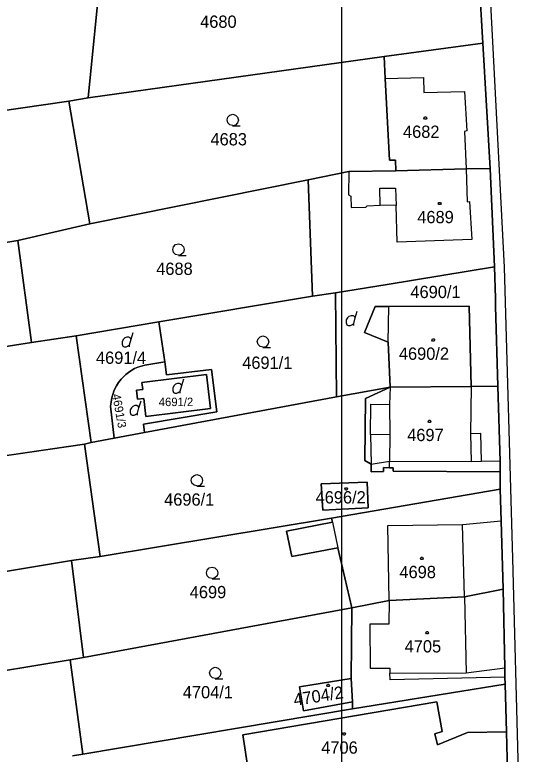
# Model space of a CAD drawing. Extents: x -263587 to -261993, y -1238795 to -1236748.
# Drawn here: x -262737.7 to -262671.7, y -1237799.3 to -1237702.9 of the extents above; entities that cross this region are included whole.
import ezdxf

# ---------------------------------------------------------------- set-up
doc = ezdxf.new("R2010")
doc.units = 0
doc.layers.add('Vrstva 1', color=7, linetype='Continuous')
doc.layers.add('Vrstva 51', color=7, linetype='Continuous')

msp = doc.modelspace()

# ---------------------------------------------------------------- linework, layer by layer
at = {"layer": 'Vrstva 1'}
for p, q in [((-262677.09, -1237671.62), (-262675.34, -1237706.42)), ((-262726.41, -1237696.5), (-262728.09, -1237713.73)), ((-262728.09, -1237713.73), (-262726.41, -1237696.5)), ((-262677.05, -1237699.28), (-262676.62, -1237706.61)), ((-262676.62, -1237706.61), (-262677.05, -1237699.28)), ((-262689.48, -1237708.35), (-262676.62, -1237706.61)), ((-262676.62, -1237706.61), (-262689.48, -1237708.35)), ((-262676.62, -1237706.61), (-262675.67, -1237722.94)), ((-262675.67, -1237722.94), (-262676.62, -1237706.61)), ((-262675.34, -1237706.42), (-262673.81, -1237735.84)), ((-262728.09, -1237713.73), (-262689.48, -1237708.35)), ((-262689.48, -1237708.35), (-262728.09, -1237713.73)), ((-262689.48, -1237708.35), (-262689.34, -1237711.23)), ((-262689.34, -1237711.23), (-262689.48, -1237708.35)), ((-262689.34, -1237711.23), (-262684.37, -1237711.11)), ((-262689.34, -1237711.23), (-262688.8, -1237721.86)), ((-262688.8, -1237721.86), (-262689.34, -1237711.23)), ((-262684.37, -1237711.11), (-262684.3, -1237713.05)), ((-262684.3, -1237713.05), (-262678.99, -1237712.9)), ((-262678.99, -1237712.9), (-262678.71, -1237718.06)), ((-262754.12, -1237717.55), (-262730.64, -1237714.17)), ((-262730.64, -1237714.17), (-262754.12, -1237717.55)), ((-262728.09, -1237713.73), (-262730.64, -1237714.17)), ((-262730.64, -1237714.17), (-262728.09, -1237713.73)), ((-262730.64, -1237714.17), (-262727.89, -1237730.16)), ((-262727.89, -1237730.16), (-262730.64, -1237714.17)), ((-262678.71, -1237718.06), (-262679.01, -1237718.12)), ((-262679.01, -1237718.12), (-262678.79, -1237722.99)), ((-262688.8, -1237721.86), (-262688, -1237721.89)), ((-262688, -1237721.89), (-262688.8, -1237721.86)), ((-262688, -1237721.89), (-262687.96, -1237723.25)), ((-262687.96, -1237723.25), (-262688, -1237721.89)), ((-262687.96, -1237723.25), (-262694.11, -1237723.35)), ((-262694.11, -1237723.35), (-262687.96, -1237723.25)), ((-262678.79, -1237722.99), (-262687.96, -1237723.25)), ((-262687.96, -1237723.25), (-262678.79, -1237722.99)), ((-262675.67, -1237722.94), (-262678.79, -1237722.99)), ((-262678.79, -1237722.99), (-262675.67, -1237722.94)), ((-262678.79, -1237722.99), (-262678.67, -1237727.3)), ((-262675.67, -1237722.94), (-262675.07, -1237735.79)), ((-262675.07, -1237735.79), (-262675.67, -1237722.94)), ((-262694.11, -1237723.35), (-262699.38, -1237724.44)), ((-262699.38, -1237724.44), (-262694.11, -1237723.35)), ((-262694.11, -1237723.35), (-262694.12, -1237726.4)), ((-262699.38, -1237724.44), (-262727.89, -1237730.16)), ((-262727.89, -1237730.16), (-262699.38, -1237724.44)), ((-262699.38, -1237724.44), (-262698.81, -1237739.61)), ((-262698.81, -1237739.61), (-262699.38, -1237724.44)), ((-262690.02, -1237727.75), (-262690.04, -1237725.53)), ((-262690.04, -1237725.53), (-262688, -1237725.54)), ((-262688, -1237725.54), (-262687.9, -1237727.78)), ((-262694.12, -1237726.4), (-262693.85, -1237726.56)), ((-262693.85, -1237726.56), (-262693.78, -1237728.04)), ((-262693.78, -1237728.04), (-262691.89, -1237728)), ((-262691.89, -1237728), (-262691.68, -1237727.82)), ((-262691.68, -1237727.82), (-262690.02, -1237727.75)), ((-262687.9, -1237727.78), (-262690.02, -1237727.75)), ((-262687.77, -1237732.56), (-262687.9, -1237727.78)), ((-262678.67, -1237727.3), (-262678.35, -1237727.28)), ((-262678.35, -1237727.28), (-262678.04, -1237732.2)), ((-262727.89, -1237730.16), (-262737.27, -1237732.36)), ((-262737.27, -1237732.36), (-262727.89, -1237730.16)), ((-262755.8, -1237735.39), (-262737.27, -1237732.36)), ((-262737.27, -1237732.36), (-262755.8, -1237735.39)), ((-262737.27, -1237732.36), (-262735.51, -1237745.66)), ((-262735.51, -1237745.66), (-262737.27, -1237732.36)), ((-262678.04, -1237732.2), (-262687.77, -1237732.56)), ((-262675.07, -1237735.79), (-262689.09, -1237738.09)), ((-262689.09, -1237738.09), (-262675.07, -1237735.79)), ((-262674.96, -1237739.87), (-262675.07, -1237735.79)), ((-262675.07, -1237735.79), (-262674.96, -1237739.87)), ((-262673.81, -1237735.84), (-262672.72, -1237773.81)), ((-262689.09, -1237738.09), (-262695.82, -1237739.19)), ((-262695.82, -1237739.19), (-262689.09, -1237738.09)), ((-262698.81, -1237739.61), (-262718.89, -1237742.97)), ((-262718.89, -1237742.97), (-262698.81, -1237739.61)), ((-262695.82, -1237739.19), (-262698.81, -1237739.61)), ((-262698.81, -1237739.61), (-262695.82, -1237739.19)), ((-262695.71, -1237752.74), (-262695.82, -1237739.19)), ((-262695.82, -1237739.19), (-262695.71, -1237752.74)), ((-262674.94, -1237740.89), (-262674.96, -1237739.87)), ((-262674.96, -1237739.87), (-262674.94, -1237740.89)), ((-262693.26, -1237742.44), (-262692.99, -1237741.54)), ((-262692.03, -1237744.33), (-262690.64, -1237740.97)), ((-262690.64, -1237740.97), (-262692.03, -1237744.33)), ((-262690.64, -1237740.97), (-262688.87, -1237740.93)), ((-262688.87, -1237740.93), (-262690.64, -1237740.97)), ((-262688.96, -1237745.59), (-262688.87, -1237740.93)), ((-262688.87, -1237740.93), (-262678.41, -1237740.9)), ((-262678.41, -1237740.9), (-262688.87, -1237740.93)), ((-262678.41, -1237740.9), (-262678.11, -1237751.37)), ((-262678.11, -1237751.37), (-262678.41, -1237740.9)), ((-262674.67, -1237751.33), (-262674.94, -1237740.89)), ((-262674.94, -1237740.89), (-262674.67, -1237751.33)), ((-262718.89, -1237742.97), (-262729.67, -1237744.77)), ((-262729.67, -1237744.77), (-262718.89, -1237742.97)), ((-262718.1, -1237748.18), (-262718.89, -1237742.97)), ((-262718.89, -1237742.97), (-262718.1, -1237748.18)), ((-262722.51, -1237745.23), (-262722.24, -1237744.33)), ((-262688.96, -1237745.59), (-262692.03, -1237744.33)), ((-262692.03, -1237744.33), (-262688.96, -1237745.59)), ((-262735.51, -1237745.66), (-262729.67, -1237744.77)), ((-262729.67, -1237744.77), (-262735.51, -1237745.66)), ((-262729.67, -1237744.77), (-262727.7, -1237758.68)), ((-262727.7, -1237758.68), (-262729.67, -1237744.77)), ((-262735.51, -1237745.66), (-262761.23, -1237749.63)), ((-262761.23, -1237749.63), (-262735.51, -1237745.66)), ((-262688.7, -1237751.49), (-262688.96, -1237745.59)), ((-262688.96, -1237745.59), (-262688.7, -1237751.49)), ((-262720.69, -1237748.58), (-262718.1, -1237748.18)), ((-262718.1, -1237748.18), (-262720.69, -1237748.58)), ((-262717.87, -1237749.85), (-262718.1, -1237748.18)), ((-262718.1, -1237748.18), (-262717.87, -1237749.85)), ((-262722.68, -1237749.42), (-262722.05, -1237749.05)), ((-262722.05, -1237749.05), (-262722.68, -1237749.42)), ((-262722.05, -1237749.05), (-262721.62, -1237748.85)), ((-262721.62, -1237748.85), (-262722.05, -1237749.05)), ((-262721.62, -1237748.85), (-262720.69, -1237748.58)), ((-262720.69, -1237748.58), (-262721.62, -1237748.85)), ((-262711.99, -1237749.15), (-262717.87, -1237749.85)), ((-262717.87, -1237749.85), (-262711.99, -1237749.15)), ((-262711.33, -1237754.69), (-262711.99, -1237749.15)), ((-262711.99, -1237749.15), (-262711.33, -1237754.69)), ((-262723.8, -1237750.42), (-262723.18, -1237749.81)), ((-262723.18, -1237749.81), (-262723.8, -1237750.42)), ((-262723.18, -1237749.81), (-262722.68, -1237749.42)), ((-262722.68, -1237749.42), (-262723.18, -1237749.81)), ((-262712.67, -1237749.83), (-262721.09, -1237750.84)), ((-262721.09, -1237750.84), (-262712.67, -1237749.83)), ((-262712.13, -1237754.26), (-262712.67, -1237749.83)), ((-262712.67, -1237749.83), (-262712.13, -1237754.26)), ((-262724.42, -1237751.31), (-262724.14, -1237750.87)), ((-262724.14, -1237750.87), (-262724.42, -1237751.31)), ((-262724.14, -1237750.87), (-262723.8, -1237750.42)), ((-262723.8, -1237750.42), (-262724.14, -1237750.87)), ((-262721.09, -1237750.84), (-262720.97, -1237751.78)), ((-262720.97, -1237751.78), (-262721.09, -1237750.84)), ((-262715.9, -1237751.27), (-262715.63, -1237750.37)), ((-262724.89, -1237752.43), (-262724.69, -1237751.86)), ((-262724.69, -1237751.86), (-262724.89, -1237752.43)), ((-262724.69, -1237751.86), (-262724.42, -1237751.31)), ((-262724.42, -1237751.31), (-262724.69, -1237751.86)), ((-262720.97, -1237751.78), (-262721.81, -1237751.88)), ((-262721.81, -1237751.88), (-262720.97, -1237751.78)), ((-262721.81, -1237751.88), (-262721.67, -1237753.04)), ((-262721.67, -1237753.04), (-262721.81, -1237751.88)), ((-262695.71, -1237752.74), (-262688.7, -1237751.49)), ((-262688.7, -1237751.49), (-262695.71, -1237752.74)), ((-262691.93, -1237752.93), (-262688.7, -1237751.49)), ((-262688.7, -1237751.49), (-262691.93, -1237752.93)), ((-262688.7, -1237751.49), (-262688.78, -1237753.73)), ((-262688.7, -1237751.49), (-262678.11, -1237751.37)), ((-262678.11, -1237751.37), (-262688.7, -1237751.49)), ((-262678.11, -1237751.37), (-262678.21, -1237757.55)), ((-262678.11, -1237751.37), (-262674.67, -1237751.33)), ((-262674.67, -1237751.33), (-262678.11, -1237751.37)), ((-262674.35, -1237761.17), (-262674.67, -1237751.33)), ((-262674.67, -1237751.33), (-262674.35, -1237761.17)), ((-262725.11, -1237753.41), (-262725.01, -1237752.87)), ((-262725.01, -1237752.87), (-262725.11, -1237753.41)), ((-262725.01, -1237752.87), (-262724.89, -1237752.43)), ((-262724.89, -1237752.43), (-262725.01, -1237752.87)), ((-262721.67, -1237753.04), (-262720.84, -1237752.94)), ((-262720.84, -1237752.94), (-262721.67, -1237753.04)), ((-262720.84, -1237752.94), (-262720.56, -1237755.28)), ((-262720.56, -1237755.28), (-262720.84, -1237752.94)), ((-262720.75, -1237757.39), (-262695.71, -1237752.74)), ((-262695.71, -1237752.74), (-262720.75, -1237757.39)), ((-262691.99, -1237761.05), (-262691.93, -1237752.93)), ((-262691.93, -1237752.93), (-262691.99, -1237761.05)), ((-262725.18, -1237753.93), (-262725.11, -1237753.41)), ((-262725.11, -1237753.41), (-262725.18, -1237753.93)), ((-262724.72, -1237758.13), (-262725.18, -1237753.93)), ((-262725.18, -1237753.93), (-262724.72, -1237758.13)), ((-262721.47, -1237754.15), (-262721.2, -1237753.25)), ((-262691.27, -1237757.65), (-262691.23, -1237753.69)), ((-262691.23, -1237753.69), (-262688.78, -1237753.73)), ((-262688.78, -1237753.73), (-262688.74, -1237757.68)), ((-262720.88, -1237756.28), (-262711.33, -1237754.69)), ((-262711.33, -1237754.69), (-262720.88, -1237756.28)), ((-262720.56, -1237755.28), (-262712.13, -1237754.26)), ((-262712.13, -1237754.26), (-262720.56, -1237755.28)), ((-262720.75, -1237757.39), (-262720.88, -1237756.28)), ((-262720.88, -1237756.28), (-262720.75, -1237757.39)), ((-262724.72, -1237758.13), (-262720.75, -1237757.39)), ((-262720.75, -1237757.39), (-262724.72, -1237758.13)), ((-262691.27, -1237757.65), (-262691.18, -1237761.51)), ((-262688.74, -1237757.68), (-262691.27, -1237757.65)), ((-262688.74, -1237757.68), (-262688.77, -1237761.12)), ((-262676.85, -1237757.51), (-262678.21, -1237757.55)), ((-262678.21, -1237757.55), (-262678.11, -1237761.15)), ((-262676.77, -1237761.14), (-262676.85, -1237757.51)), ((-262728.58, -1237758.91), (-262758.51, -1237763.18)), ((-262758.51, -1237763.18), (-262728.58, -1237758.91)), ((-262727.7, -1237758.68), (-262728.58, -1237758.91)), ((-262728.58, -1237758.91), (-262727.7, -1237758.68)), ((-262728.58, -1237758.91), (-262726.55, -1237773.54)), ((-262726.55, -1237773.54), (-262728.58, -1237758.91)), ((-262727.7, -1237758.68), (-262724.72, -1237758.13)), ((-262724.72, -1237758.13), (-262727.7, -1237758.68)), ((-262691.18, -1237761.51), (-262691.99, -1237761.05)), ((-262691.99, -1237761.05), (-262691.18, -1237761.51)), ((-262691.18, -1237761.51), (-262688.77, -1237761.12)), ((-262691.16, -1237762.52), (-262691.18, -1237761.51)), ((-262691.18, -1237761.51), (-262691.16, -1237762.52)), ((-262688.77, -1237761.99), (-262688.77, -1237761.12)), ((-262688.77, -1237761.12), (-262678.11, -1237761.15)), ((-262678.11, -1237761.15), (-262676.77, -1237761.14)), ((-262674.35, -1237761.17), (-262676.77, -1237761.14)), ((-262674.34, -1237762.5), (-262674.35, -1237761.17)), ((-262674.35, -1237761.17), (-262674.34, -1237762.5)), ((-262689.57, -1237762.48), (-262691.16, -1237762.52)), ((-262691.16, -1237762.52), (-262689.57, -1237762.48)), ((-262688.77, -1237761.99), (-262689.58, -1237761.96)), ((-262689.58, -1237761.96), (-262689.57, -1237762.48)), ((-262689.57, -1237762.48), (-262689.58, -1237761.96)), ((-262689.58, -1237761.96), (-262688.77, -1237761.99)), ((-262688.29, -1237762), (-262688.77, -1237761.99)), ((-262688.77, -1237761.99), (-262688.29, -1237762)), ((-262688.29, -1237762.42), (-262688.29, -1237762)), ((-262688.29, -1237762), (-262688.29, -1237762.42)), ((-262674.34, -1237762.5), (-262688.29, -1237762.42)), ((-262688.29, -1237762.42), (-262674.34, -1237762.5)), ((-262674.33, -1237764.79), (-262674.34, -1237762.5)), ((-262674.34, -1237762.5), (-262674.33, -1237764.79)), ((-262691.69, -1237763.86), (-262697.69, -1237764.08)), ((-262697.69, -1237764.08), (-262691.69, -1237763.86)), ((-262697.69, -1237764.08), (-262697.49, -1237767.51)), ((-262697.49, -1237767.51), (-262697.69, -1237764.08)), ((-262696.34, -1237768.53), (-262674.33, -1237764.79)), ((-262674.33, -1237764.79), (-262696.34, -1237768.53)), ((-262691.58, -1237767.21), (-262691.69, -1237763.86)), ((-262691.69, -1237763.86), (-262691.58, -1237767.21)), ((-262674.33, -1237764.79), (-262674.23, -1237768.91)), ((-262674.23, -1237768.91), (-262674.33, -1237764.79)), ((-262697.49, -1237767.51), (-262691.58, -1237767.21)), ((-262691.58, -1237767.21), (-262697.49, -1237767.51)), ((-262726.55, -1237773.54), (-262696.34, -1237768.53)), ((-262696.34, -1237768.53), (-262726.55, -1237773.54)), ((-262696.24, -1237769.08), (-262696.34, -1237768.53)), ((-262696.34, -1237768.53), (-262696.24, -1237769.08)), ((-262702.23, -1237770.23), (-262696.24, -1237769.08)), ((-262696.24, -1237769.08), (-262702.23, -1237770.23)), ((-262696.24, -1237769.08), (-262695.52, -1237772.4)), ((-262688.99, -1237769.5), (-262679.24, -1237769.39)), ((-262688.83, -1237779.29), (-262688.99, -1237769.5)), ((-262679.24, -1237769.39), (-262674.23, -1237768.91)), ((-262678.99, -1237778.82), (-262679.24, -1237769.39)), ((-262674.23, -1237768.91), (-262673.94, -1237777.82)), ((-262673.94, -1237777.82), (-262674.23, -1237768.91)), ((-262701.53, -1237773.55), (-262702.23, -1237770.23)), ((-262702.23, -1237770.23), (-262701.53, -1237773.55)), ((-262695.52, -1237772.4), (-262701.53, -1237773.55)), ((-262701.53, -1237773.55), (-262695.52, -1237772.4)), ((-262693.72, -1237780.24), (-262695.52, -1237772.4)), ((-262695.52, -1237772.4), (-262693.72, -1237780.24)), ((-262762.08, -1237779.41), (-262730.28, -1237774.06)), ((-262730.28, -1237774.06), (-262762.08, -1237779.41)), ((-262730.28, -1237774.06), (-262726.55, -1237773.54)), ((-262726.55, -1237773.54), (-262730.28, -1237774.06)), ((-262730.28, -1237774.06), (-262728.72, -1237786.71)), ((-262728.72, -1237786.71), (-262730.28, -1237774.06)), ((-262672.72, -1237773.81), (-262671.73, -1237810.9)), ((-262678.99, -1237778.82), (-262673.94, -1237777.82)), ((-262673.94, -1237777.82), (-262678.99, -1237778.82)), ((-262673.94, -1237777.82), (-262673.74, -1237788.05)), ((-262673.74, -1237788.05), (-262673.94, -1237777.82)), ((-262688.83, -1237779.29), (-262678.99, -1237778.82)), ((-262678.99, -1237778.82), (-262688.83, -1237779.29)), ((-262678.99, -1237778.82), (-262678.77, -1237788.7)), ((-262693.72, -1237780.24), (-262688.83, -1237779.29)), ((-262688.83, -1237779.29), (-262693.72, -1237780.24)), ((-262688.83, -1237779.29), (-262688.87, -1237782.36)), ((-262728.72, -1237786.71), (-262693.72, -1237780.24)), ((-262693.72, -1237780.24), (-262728.72, -1237786.71)), ((-262693.78, -1237789.44), (-262693.72, -1237780.24)), ((-262693.72, -1237780.24), (-262693.78, -1237789.44)), ((-262688.87, -1237782.36), (-262691.37, -1237782.39)), ((-262691.37, -1237782.39), (-262691.31, -1237788.09)), ((-262730.43, -1237787.01), (-262728.72, -1237786.71)), ((-262728.72, -1237786.71), (-262730.43, -1237787.01)), ((-262759.96, -1237791.89), (-262730.43, -1237787.01)), ((-262730.43, -1237787.01), (-262759.96, -1237791.89)), ((-262730.43, -1237787.01), (-262728.79, -1237799.32)), ((-262728.79, -1237799.32), (-262730.43, -1237787.01)), ((-262691.31, -1237788.09), (-262688.72, -1237788.12)), ((-262688.72, -1237788.12), (-262688.74, -1237788.76)), ((-262688.74, -1237788.76), (-262678.77, -1237788.7)), ((-262688.71, -1237789.62), (-262688.74, -1237788.76)), ((-262678.77, -1237788.7), (-262673.74, -1237788.05)), ((-262673.74, -1237788.05), (-262673.72, -1237789.27)), ((-262673.72, -1237789.27), (-262673.74, -1237788.05)), ((-262700.54, -1237790.53), (-262693.78, -1237789.44)), ((-262693.78, -1237789.44), (-262700.54, -1237790.53)), ((-262693.61, -1237792.51), (-262693.78, -1237789.44)), ((-262693.78, -1237789.44), (-262693.61, -1237792.51)), ((-262673.72, -1237789.27), (-262688.71, -1237789.62)), ((-262673.72, -1237789.27), (-262673.7, -1237790.19)), ((-262673.7, -1237790.19), (-262673.72, -1237789.27)), ((-262700.02, -1237793.66), (-262700.54, -1237790.53)), ((-262700.54, -1237790.53), (-262700.02, -1237793.66)), ((-262673.7, -1237790.19), (-262693.63, -1237793.41)), ((-262693.63, -1237793.41), (-262673.7, -1237790.19)), ((-262673.7, -1237790.19), (-262673.52, -1237796.43)), ((-262673.52, -1237796.43), (-262673.7, -1237790.19)), ((-262682.59, -1237792.49), (-262707.9, -1237796.8)), ((-262707.9, -1237796.8), (-262682.59, -1237792.49)), ((-262693.61, -1237792.51), (-262700.02, -1237793.66)), ((-262700.02, -1237793.66), (-262693.61, -1237792.51)), ((-262693.63, -1237793.41), (-262693.61, -1237792.51)), ((-262693.61, -1237792.51), (-262693.63, -1237793.41)), ((-262681.9, -1237796.39), (-262682.59, -1237792.49)), ((-262682.59, -1237792.49), (-262681.9, -1237796.39)), ((-262728.79, -1237799.32), (-262693.63, -1237793.41)), ((-262693.63, -1237793.41), (-262728.79, -1237799.32)), ((-262682.88, -1237796.69), (-262681.9, -1237796.39)), ((-262681.9, -1237796.39), (-262682.88, -1237796.69)), ((-262678.6, -1237796.52), (-262682.54, -1237798.11)), ((-262682.54, -1237798.11), (-262678.6, -1237796.52)), ((-262673.52, -1237796.43), (-262678.6, -1237796.52)), ((-262678.6, -1237796.52), (-262673.52, -1237796.43)), ((-262673.52, -1237796.43), (-262673.36, -1237803.29)), ((-262673.36, -1237803.29), (-262673.52, -1237796.43)), ((-262707.9, -1237796.8), (-262706.96, -1237803.15)), ((-262706.96, -1237803.15), (-262707.9, -1237796.8)), ((-262682.54, -1237798.11), (-262682.88, -1237796.69)), ((-262682.88, -1237796.69), (-262682.54, -1237798.11)), ((-262730.15, -1237799.53), (-262728.79, -1237799.32)), ((-262728.79, -1237799.32), (-262730.15, -1237799.53))]:
    msp.add_line(p, q, dxfattribs=at)
for points in [[(-262709.23, -1237717.37), (-262709.61, -1237717.27), (-262709.88, -1237717), (-262709.98, -1237716.63), (-262709.88, -1237716.26), (-262709.61, -1237715.99), (-262709.24, -1237715.89), (-262708.87, -1237715.99), (-262708.6, -1237716.26), (-262708.5, -1237716.64), (-262708.6, -1237717.02), (-262708.87, -1237717.29), (-262709.25, -1237717.39), (-262708.25, -1237717.39)], [(-262716.31, -1237734.26), (-262716.69, -1237734.16), (-262716.96, -1237733.89), (-262717.06, -1237733.52), (-262716.96, -1237733.15), (-262716.69, -1237732.88), (-262716.32, -1237732.78), (-262715.95, -1237732.88), (-262715.68, -1237733.15), (-262715.58, -1237733.53), (-262715.68, -1237733.91), (-262715.95, -1237734.18), (-262716.33, -1237734.28), (-262715.33, -1237734.28)], [(-262693.44, -1237743.43), (-262693.44, -1237743.16), (-262693.26, -1237742.44), (-262693.35, -1237742.26), (-262693.53, -1237742.17), (-262693.8, -1237742.17), (-262694.07, -1237742.26), (-262694.25, -1237742.44), (-262694.43, -1237742.71), (-262694.43, -1237743.07), (-262694.34, -1237743.34), (-262694.16, -1237743.43), (-262693.89, -1237743.43), (-262693.71, -1237743.34), (-262693.44, -1237743.16)], [(-262722.69, -1237746.22), (-262722.69, -1237745.95), (-262722.51, -1237745.23), (-262722.6, -1237745.05), (-262722.78, -1237744.96), (-262723.05, -1237744.96), (-262723.32, -1237745.05), (-262723.5, -1237745.23), (-262723.68, -1237745.5), (-262723.68, -1237745.86), (-262723.59, -1237746.13), (-262723.41, -1237746.22), (-262723.14, -1237746.22), (-262722.96, -1237746.13), (-262722.69, -1237745.95)], [(-262705.28, -1237746.27), (-262705.66, -1237746.17), (-262705.93, -1237745.9), (-262706.03, -1237745.53), (-262705.93, -1237745.16), (-262705.66, -1237744.89), (-262705.29, -1237744.79), (-262704.92, -1237744.89), (-262704.65, -1237745.16), (-262704.55, -1237745.54), (-262704.65, -1237745.92), (-262704.92, -1237746.19), (-262705.3, -1237746.29), (-262704.3, -1237746.29)], [(-262716.08, -1237752.26), (-262716.08, -1237751.99), (-262715.9, -1237751.27), (-262715.99, -1237751.09), (-262716.17, -1237751), (-262716.44, -1237751), (-262716.71, -1237751.09), (-262716.89, -1237751.27), (-262717.07, -1237751.54), (-262717.07, -1237751.9), (-262716.98, -1237752.17), (-262716.8, -1237752.26), (-262716.53, -1237752.26), (-262716.35, -1237752.17), (-262716.08, -1237751.99)], [(-262721.65, -1237755.14), (-262721.65, -1237754.87), (-262721.47, -1237754.15), (-262721.56, -1237753.97), (-262721.74, -1237753.88), (-262722.01, -1237753.88), (-262722.28, -1237753.97), (-262722.46, -1237754.15), (-262722.64, -1237754.42), (-262722.64, -1237754.78), (-262722.55, -1237755.05), (-262722.37, -1237755.14), (-262722.1, -1237755.14), (-262721.92, -1237755.05), (-262721.65, -1237754.87)], [(-262713.91, -1237764.35), (-262714.29, -1237764.25), (-262714.56, -1237763.98), (-262714.66, -1237763.61), (-262714.56, -1237763.24), (-262714.29, -1237762.97), (-262713.92, -1237762.87), (-262713.55, -1237762.97), (-262713.28, -1237763.24), (-262713.18, -1237763.62), (-262713.28, -1237764), (-262713.55, -1237764.27), (-262713.93, -1237764.37), (-262712.93, -1237764.37)], [(-262711.92, -1237776.42), (-262712.3, -1237776.32), (-262712.57, -1237776.05), (-262712.67, -1237775.68), (-262712.57, -1237775.31), (-262712.3, -1237775.04), (-262711.93, -1237774.94), (-262711.56, -1237775.04), (-262711.29, -1237775.31), (-262711.19, -1237775.69), (-262711.29, -1237776.07), (-262711.56, -1237776.34), (-262711.94, -1237776.44), (-262710.94, -1237776.44)], [(-262711.5, -1237789.47), (-262711.88, -1237789.37), (-262712.15, -1237789.1), (-262712.25, -1237788.73), (-262712.15, -1237788.36), (-262711.88, -1237788.09), (-262711.51, -1237787.99), (-262711.14, -1237788.09), (-262710.87, -1237788.36), (-262710.77, -1237788.74), (-262710.87, -1237789.12), (-262711.14, -1237789.39), (-262711.52, -1237789.49), (-262710.52, -1237789.49)]]:
    msp.add_lwpolyline(points, dxfattribs=at)
for points in [[(-262684.02, -1237716.24), (-262683.93, -1237716.39), (-262684.02, -1237716.54), (-262684.2, -1237716.54), (-262684.29, -1237716.39), (-262684.2, -1237716.24)], [(-262682.15, -1237727.37), (-262682.06, -1237727.52), (-262682.15, -1237727.67), (-262682.33, -1237727.67), (-262682.42, -1237727.52), (-262682.33, -1237727.37)], [(-262682.98, -1237745.18), (-262682.89, -1237745.33), (-262682.98, -1237745.48), (-262683.16, -1237745.48), (-262683.25, -1237745.33), (-262683.16, -1237745.18)], [(-262683.47, -1237755.78), (-262683.38, -1237755.93), (-262683.47, -1237756.08), (-262683.65, -1237756.08), (-262683.74, -1237755.93), (-262683.65, -1237755.78)], [(-262694.35, -1237764.59), (-262694.26, -1237764.74), (-262694.35, -1237764.89), (-262694.53, -1237764.89), (-262694.62, -1237764.74), (-262694.53, -1237764.59)], [(-262684.48, -1237773.65), (-262684.39, -1237773.8), (-262684.48, -1237773.95), (-262684.66, -1237773.95), (-262684.75, -1237773.8), (-262684.66, -1237773.65)], [(-262683.78, -1237783.34), (-262683.69, -1237783.49), (-262683.78, -1237783.64), (-262683.96, -1237783.64), (-262684.05, -1237783.49), (-262683.96, -1237783.34)], [(-262696.7, -1237790.21), (-262696.61, -1237790.36), (-262696.7, -1237790.51), (-262696.88, -1237790.51), (-262696.97, -1237790.36), (-262696.88, -1237790.21)], [(-262694.62, -1237796.54), (-262694.53, -1237796.69), (-262694.62, -1237796.84), (-262694.8, -1237796.84), (-262694.89, -1237796.69), (-262694.8, -1237796.54)]]:
    msp.add_lwpolyline(points, close=True, dxfattribs=at)
at = {"layer": 'Vrstva 51'}
msp.add_lwpolyline([(-262992.03, -1237088.09), (-262695.03, -1237088.09), (-262695.03, -1238768.09), (-262992.03, -1238768.09)], close=True, dxfattribs=at)

# ---------------------------------------------------------------- texts
at = {"layer": 'Vrstva 1'}
for s, height, p in [('4680', 1.6, (-262713.491, -1237704.61)), ('4682', 1.6, (-262687.022, -1237718.96)), ('4683', 1.6, (-262712.142, -1237719.94)), ('4689', 1.6, (-262685.158, -1237730.09)), ('4688', 1.6, (-262719.222, -1237736.83)), ('4690/1', 1.6, (-262686.054, -1237739.85)), ('4690/2', 1.6, (-262687.563, -1237747.9)), ('4691/4', 1.6, (-262727.08, -1237748.43)), ('4691/1', 1.6, (-262708.001, -1237749.08)), ('4691/2', 1.1, (-262718.891, -1237753.94)), ('4697', 1.6, (-262686.478, -1237758.5)), ('4696/1', 1.6, (-262718.188, -1237766.92)), ('4696/2', 1.6, (-262698.427, -1237766.63)), ('4698', 1.6, (-262687.488, -1237776.37)), ('4699', 1.6, (-262714.844, -1237778.99)), ('4705', 1.6, (-262686.807, -1237786.06)), ('4704/1', 1.6, (-262715.753, -1237792.04)), ('4706', 1.6, (-262697.691, -1237799.26))]:
    msp.add_text(s, height=height, dxfattribs=at).set_placement(p)
for s, height, rotation, p in [('4691/3', 1.1, 280.23366, (-262724.976, -1237752.445)), ('4704/2', 1.6, 8.99544, (-262701.171, -1237793.034))]:
    msp.add_text(s, height=height, rotation=rotation, dxfattribs=at).set_placement(p)

doc.saveas('drawing.dxf')
